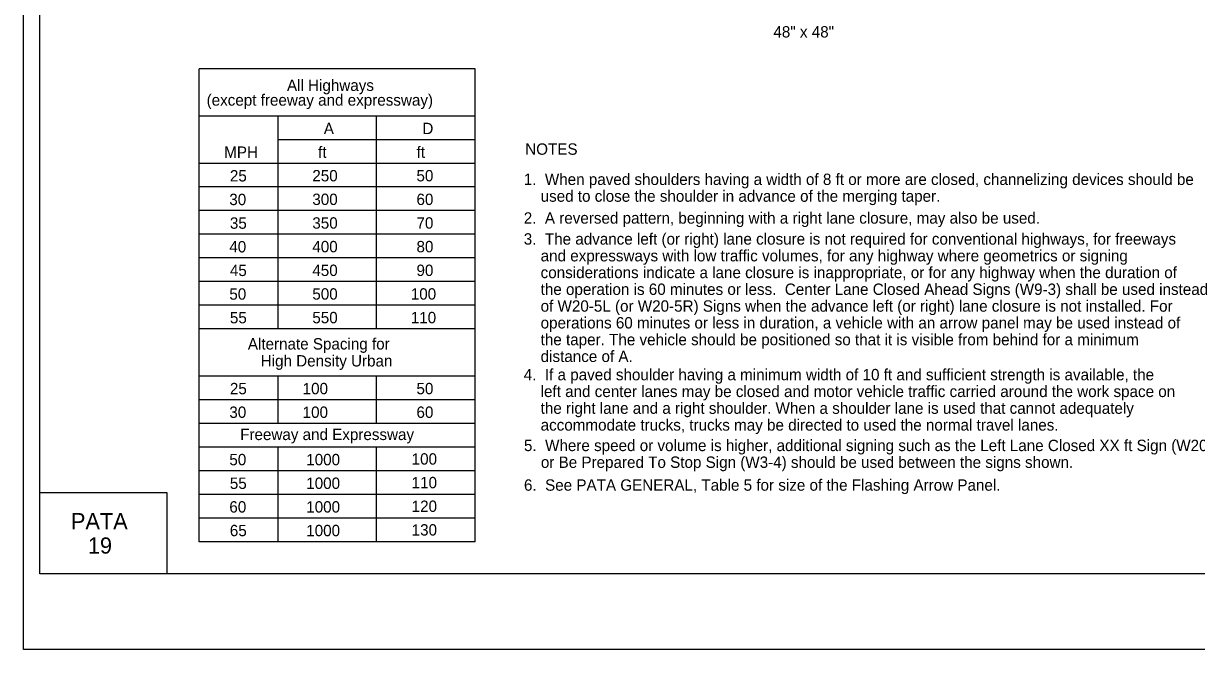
# Model space of a CAD drawing. Extents: x -14145 to -13662, y 30244 to 30661.
# Drawn here: x -13790.17 to -13768.5, y 30397.81 to 30409.38 of the extents above; entities that cross this region are included whole.
import ezdxf

# ---------------------------------------------------------------- set-up
doc = ezdxf.new("R2010")
doc.units = 0
for name, color, linetype in [('1', 7, 'Continuous'), ('10', 7, 'Continuous'), ('2', 7, 'Continuous'), ('3', 7, 'Continuous'), ('4', 7, 'Continuous'), ('61', 7, 'Continuous')]:
    doc.layers.add(name, color=color, linetype=linetype)

msp = doc.modelspace()

# ---------------------------------------------------------------- linework, layer by layer
at = {"layer": '1'}
for p, q in [((-13781.828, 30408.542), (-13786.928, 30408.542)), ((-13786.928, 30399.801), (-13786.928, 30408.542)), ((-13781.828, 30399.801), (-13781.828, 30408.542)), ((-13781.828, 30407.668), (-13786.929, 30407.668)), ((-13785.471, 30403.734), (-13785.471, 30407.668)), ((-13783.65, 30403.734), (-13783.65, 30407.668)), ((-13781.828, 30407.231), (-13785.471, 30407.231)), ((-13781.828, 30406.794), (-13786.929, 30406.794)), ((-13781.828, 30406.357), (-13786.929, 30406.357)), ((-13781.828, 30405.92), (-13786.929, 30405.92)), ((-13781.828, 30405.482), (-13786.929, 30405.482)), ((-13781.828, 30405.045), (-13786.929, 30405.045)), ((-13781.828, 30404.608), (-13786.929, 30404.608)), ((-13781.828, 30404.171), (-13786.929, 30404.171)), ((-13781.828, 30403.734), (-13786.929, 30403.734)), ((-13781.828, 30402.86), (-13786.929, 30402.86)), ((-13785.471, 30401.986), (-13785.471, 30402.86)), ((-13783.65, 30401.986), (-13783.65, 30402.86)), ((-13781.828, 30402.423), (-13786.929, 30402.423)), ((-13781.828, 30401.986), (-13786.928, 30401.986)), ((-13781.828, 30401.549), (-13786.928, 30401.549)), ((-13785.469, 30399.801), (-13785.469, 30401.549)), ((-13783.649, 30399.801), (-13783.649, 30401.549)), ((-13781.828, 30401.112), (-13786.928, 30401.112)), ((-13781.828, 30400.675), (-13786.928, 30400.675)), ((-13781.828, 30400.238), (-13786.928, 30400.238)), ((-13781.828, 30399.801), (-13786.928, 30399.801))]:
    msp.add_line(p, q, dxfattribs=at)
at = {"layer": '10'}
for p, q in [((-13789.874, 30399.207), (-13789.874, 30421.777)), ((-13789.874, 30400.707), (-13787.524, 30400.707)), ((-13787.524, 30400.707), (-13787.524, 30399.207)), ((-13758.422, 30399.207), (-13789.874, 30399.207))]:
    msp.add_line(p, q, dxfattribs=at)
at = {"layer": '61'}
msp.add_lwpolyline([(-13790.174, 30423.307), (-13757.174, 30423.307), (-13757.174, 30397.807), (-13790.174, 30397.807)], close=True, dxfattribs=at)

# ---------------------------------------------------------------- texts
at = {"layer": '2'}
for s, p in [('48" x 48"', (-13776.319, 30409.12)), ('A', (-13784.625, 30407.334)), ('D', (-13782.804, 30407.334)), ('NOTES', (-13780.904, 30406.953)), ('MPH', (-13786.465, 30406.896)), ('ft', (-13784.73, 30406.896)), ('ft', (-13782.911, 30406.896)), ('25', (-13786.36, 30406.459)), ('250', (-13784.837, 30406.461)), ('50', (-13782.913, 30406.461)), ('1.  When paved shoulders having a width of 8 ft or more are closed, channelizing devices should be', (-13780.931, 30406.394)), ('    used to close the shoulder in advance of the merging taper.', (-13780.931, 30406.084)), ('30', (-13786.371, 30406.022)), ('300', (-13784.837, 30406.024)), ('60', (-13782.913, 30406.024)), ('2.  A reversed pattern, beginning with a right lane closure, may also be used.', (-13780.931, 30405.679)), ('35', (-13786.36, 30405.585)), ('350', (-13784.837, 30405.587)), ('70', (-13782.913, 30405.587)), ('3.  The advance left (or right) lane closure is not required for conventional highways, for freeways', (-13780.931, 30405.292)), ('40', (-13786.371, 30405.148)), ('400', (-13784.837, 30405.15)), ('80', (-13782.913, 30405.15)), ('    and expressways with low traffic volumes, for any highway where geometrics or signing', (-13780.931, 30404.982)), ('45', (-13786.36, 30404.711)), ('450', (-13784.837, 30404.712)), ('90', (-13782.913, 30404.712)), ('    considerations indicate a lane closure is inappropriate, or for any highway when the duration of', (-13780.931, 30404.672)), ('    the operation is 60 minutes or less.  Center Lane Closed Ahead Signs (W9-3) shall be used instead', (-13780.931, 30404.362)), ('50', (-13786.37, 30404.274)), ('500', (-13784.837, 30404.275)), ('100', (-13783.018, 30404.275)), ('    of W20-5L (or W20-5R) Signs when the advance left (or right) lane closure is not installed. For', (-13780.931, 30404.052)), ('55', (-13786.36, 30403.837)), ('550', (-13784.837, 30403.838)), ('110', (-13783.018, 30403.838)), ('    operations 60 minutes or less in duration, a vehicle with an arrow panel may be used instead of', (-13780.931, 30403.742)), ('    the taper. The vehicle should be positioned so that it is visible from behind for a minimum', (-13780.931, 30403.432)), ('    distance of A.', (-13780.931, 30403.122)), ('4.  If a paved shoulder having a minimum width of 10 ft and sufficient strength is available, the', (-13780.931, 30402.784)), ('25', (-13786.36, 30402.526)), ('100', (-13785.016, 30402.526)), ('50', (-13782.913, 30402.526)), ('    left and center lanes may be closed and motor vehicle traffic carried around the work space on', (-13780.931, 30402.474)), ('    the right lane and a right shoulder. When a shoulder lane is used that cannot adequately', (-13780.931, 30402.164)), ('30', (-13786.37, 30402.089)), ('100', (-13785.016, 30402.089)), ('60', (-13782.913, 30402.089)), ('    accommodate trucks, trucks may be directed to used the normal travel lanes.', (-13780.931, 30401.854)), ('5.  Where speed or volume is higher, additional signing such as the Left Lane Closed XX ft Sign (W20-5L) ', (-13780.927, 30401.475)), ('50', (-13786.37, 30401.213)), ('1000', (-13784.949, 30401.213)), ('100', (-13783.002, 30401.225)), ('    or Be Prepared To Stop Sign (W3-4) should be used between the signs shown.', (-13780.927, 30401.165)), ('55', (-13786.361, 30400.776)), ('1000', (-13784.949, 30400.776)), ('110', (-13783.002, 30400.788)), ('6.  See PATA GENERAL, Table 5 for size of the Flashing Arrow Panel.', (-13780.927, 30400.743)), ('60', (-13786.37, 30400.339)), ('1000', (-13784.949, 30400.339)), ('120', (-13783.002, 30400.351)), ('65', (-13786.361, 30399.902)), ('1000', (-13784.949, 30399.902)), ('130', (-13783.002, 30399.914))]:
    msp.add_text(s, height=0.21, dxfattribs=at).set_placement(p)
at = {"layer": '3'}
for s, height, p in [('All Highways', 0.20979, (-13785.305, 30408.133)), ('(except freeway and expressway)', 0.21, (-13786.79, 30407.86)), ('Alternate Spacing for', 0.20979, (-13786.028, 30403.353)), ('High Density Urban', 0.20979, (-13785.79, 30403.039)), ('Freeway and Expressway', 0.20979, (-13786.17, 30401.679))]:
    msp.add_text(s, height=height, dxfattribs=at).set_placement(p)
at = {"layer": '4'}
for s, p in [('PATA', (-13789.296, 30400.03)), ('19', (-13788.984, 30399.58))]:
    msp.add_text(s, height=0.3, dxfattribs=at).set_placement(p)

doc.saveas('drawing.dxf')
